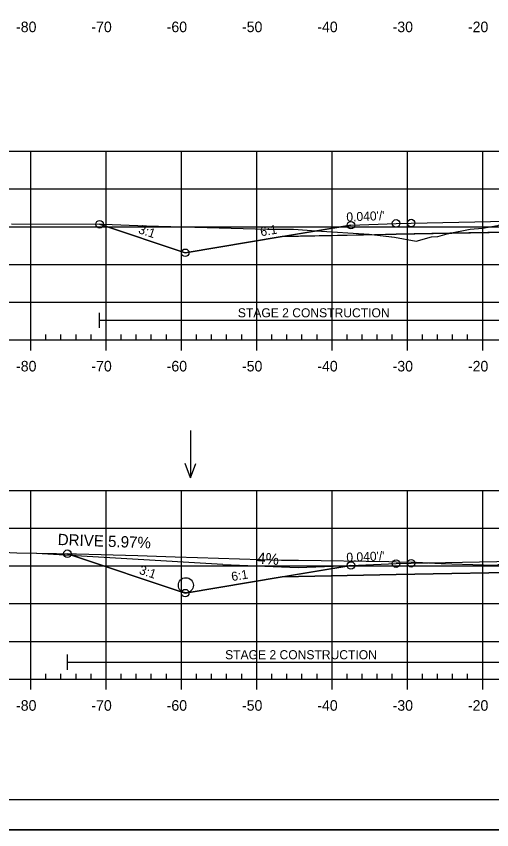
# Model space of a CAD drawing. Extents: x 1365647 to 1367999, y 387113 to 400173.
# Drawn here: x 1365812.2 to 1365875.3, y 396759.6 to 396867.5 of the extents above; entities that cross this region are included whole.
import ezdxf

# ---------------------------------------------------------------- set-up
doc = ezdxf.new("R2010")
doc.units = 0
for name, color, linetype in [('R_Alt Surface', 7, 'Continuous'), ('R_Axis', 7, 'Continuous'), ('R_Axis Annot', 7, 'Continuous'), ('R_Border', 7, 'Continuous'), ('R_Contours', 7, 'Continuous'), ('R_Drive', 7, 'Continuous'), ('R_Exist Surface', 7, 'Continuous'), ('R_Fin Surface', 7, 'Continuous'), ('R_Fin Surface Annot', 7, 'Continuous'), ('R_Grid', 7, 'Continuous'), ('R_No Plot', 7, 'Continuous'), ('R_Proposed Const Limits', 7, 'Continuous'), ('R_Water', 7, 'Continuous'), ('R_Water Annot', 7, 'Continuous')]:
    doc.layers.add(name, color=color, linetype=linetype)

msp = doc.modelspace()

# ---------------------------------------------------------------- linework, layer by layer
at = {"layer": 'R_Alt Surface'}
for points in [[(1365847.47, 396838.27), (1365862.59, 396838.58), (1365882.34, 396838.97), (1365882.34, 396840.26), (1365894.09, 396840.49), (1365906.05, 396840.25), (1365906.05, 396838.97), (1365925.59, 396838.58), (1365940.72, 396838.27)], [(1365847.47, 396793.14), (1365862.59, 396793.44), (1365882.31, 396793.83), (1365882.31, 396795.12), (1365894.09, 396795.36), (1365906.02, 396795.12), (1365906.02, 396793.83), (1365925.59, 396793.44), (1365940.72, 396793.14)]]:
    msp.add_lwpolyline(points, dxfattribs=at)
at = {"layer": 'R_Axis'}
for p, q in [((1365749.09, 396824.59), (1366039.09, 396824.59)), ((1365814.09, 396823.19), (1365814.09, 396824.59)), ((1365816.09, 396824.59), (1365816.09, 396825.29)), ((1365818.09, 396824.59), (1365818.09, 396825.29)), ((1365820.09, 396824.59), (1365820.09, 396825.29)), ((1365822.09, 396824.59), (1365822.09, 396825.29)), ((1365824.09, 396823.19), (1365824.09, 396824.59)), ((1365826.09, 396824.59), (1365826.09, 396825.29)), ((1365828.09, 396824.59), (1365828.09, 396825.29)), ((1365830.09, 396824.59), (1365830.09, 396825.29)), ((1365832.09, 396824.59), (1365832.09, 396825.29)), ((1365834.09, 396823.19), (1365834.09, 396824.59)), ((1365836.09, 396824.59), (1365836.09, 396825.29)), ((1365838.09, 396824.59), (1365838.09, 396825.29)), ((1365840.09, 396824.59), (1365840.09, 396825.29)), ((1365842.09, 396824.59), (1365842.09, 396825.29)), ((1365844.09, 396823.19), (1365844.09, 396824.59)), ((1365846.09, 396824.59), (1365846.09, 396825.29)), ((1365848.09, 396824.59), (1365848.09, 396825.29)), ((1365850.09, 396824.59), (1365850.09, 396825.29)), ((1365852.09, 396824.59), (1365852.09, 396825.29)), ((1365854.09, 396823.19), (1365854.09, 396824.59)), ((1365856.09, 396824.59), (1365856.09, 396825.29)), ((1365858.09, 396824.59), (1365858.09, 396825.29)), ((1365860.09, 396824.59), (1365860.09, 396825.29)), ((1365862.09, 396824.59), (1365862.09, 396825.29)), ((1365864.09, 396823.19), (1365864.09, 396824.59)), ((1365866.09, 396824.59), (1365866.09, 396825.29)), ((1365868.09, 396824.59), (1365868.09, 396825.29)), ((1365870.09, 396824.59), (1365870.09, 396825.29)), ((1365872.09, 396824.59), (1365872.09, 396825.29)), ((1365874.09, 396823.19), (1365874.09, 396824.59)), ((1365816.09, 396779.59), (1365816.09, 396780.29)), ((1365818.09, 396779.59), (1365818.09, 396780.29)), ((1365820.09, 396779.59), (1365820.09, 396780.29)), ((1365822.09, 396779.59), (1365822.09, 396780.29)), ((1365826.09, 396779.59), (1365826.09, 396780.29)), ((1365828.09, 396779.59), (1365828.09, 396780.29)), ((1365830.09, 396779.59), (1365830.09, 396780.29)), ((1365832.09, 396779.59), (1365832.09, 396780.29)), ((1365836.09, 396779.59), (1365836.09, 396780.29)), ((1365838.09, 396779.59), (1365838.09, 396780.29)), ((1365840.09, 396779.59), (1365840.09, 396780.29)), ((1365842.09, 396779.59), (1365842.09, 396780.29)), ((1365846.09, 396779.59), (1365846.09, 396780.29)), ((1365848.09, 396779.59), (1365848.09, 396780.29)), ((1365850.09, 396779.59), (1365850.09, 396780.29)), ((1365852.09, 396779.59), (1365852.09, 396780.29)), ((1365856.09, 396779.59), (1365856.09, 396780.29)), ((1365858.09, 396779.59), (1365858.09, 396780.29)), ((1365860.09, 396779.59), (1365860.09, 396780.29)), ((1365862.09, 396779.59), (1365862.09, 396780.29)), ((1365866.09, 396779.59), (1365866.09, 396780.29)), ((1365868.09, 396779.59), (1365868.09, 396780.29)), ((1365870.09, 396779.59), (1365870.09, 396780.29)), ((1365872.09, 396779.59), (1365872.09, 396780.29)), ((1365749.09, 396779.59), (1366039.09, 396779.59)), ((1365814.09, 396778.19), (1365814.09, 396779.59)), ((1365824.09, 396778.19), (1365824.09, 396779.59)), ((1365834.09, 396778.19), (1365834.09, 396779.59)), ((1365844.09, 396778.19), (1365844.09, 396779.59)), ((1365854.09, 396778.19), (1365854.09, 396779.59)), ((1365864.09, 396778.19), (1365864.09, 396779.59)), ((1365874.09, 396778.19), (1365874.09, 396779.59))]:
    msp.add_line(p, q, dxfattribs=at)
at = {"layer": 'R_Border'}
msp.add_line((1366052.27, 396763.59), (1365736.09, 396763.59), dxfattribs=at)
at = {"layer": 'R_Contours'}
for points in [[(1365823.23, 396839.91), (1365823.75, 396839.91), (1365829.46, 396839.7), (1365845.51, 396839.28), (1365848.9, 396839.27), (1365848.97, 396839.27), (1365851.97, 396839.06), (1365859, 396838.6), (1365859.73, 396838.52), (1365847.47, 396838.27), (1365834.59, 396836.13)], [(1365869.74, 396838.72), (1365872.43, 396839.28), (1365874.06, 396839.41), (1365876.04, 396839.73), (1365876.12, 396839.76), (1365876.2, 396839.8), (1365879.47, 396839.95), (1365882.34, 396840.1), (1365882.34, 396838.97)], [(1365859.73, 396838.52), (1365862.4, 396838.22), (1365865.27, 396837.68), (1365867.27, 396838.23), (1365868.13, 396838.27), (1365869.39, 396838.65), (1365869.74, 396838.72), (1365862.59, 396838.58)], [(1365818.94, 396796.21), (1365820.15, 396796.18), (1365828.28, 396795.99), (1365833.27, 396795.81), (1365836.22, 396795.72), (1365847.36, 396795.37), (1365849.64, 396795.34), (1365861.61, 396795.2), (1365862.6, 396795.14), (1365865.24, 396795.08), (1365868.56, 396794.91), (1365874.21, 396794.73), (1365875.45, 396794.69), (1365875.98, 396794.68), (1365876.17, 396794.78), (1365878.64, 396794.9), (1365881.54, 396794.99), (1365882.31, 396795.01), (1365882.31, 396793.83), (1365862.59, 396793.44), (1365847.47, 396793.14), (1365834.59, 396790.99)]]:
    msp.add_lwpolyline(points, close=True, dxfattribs=at)
at = {"layer": 'R_Drive'}
for p, q in [((1365839.6, 396794.78), (1365814.09, 396796.3)), ((1365839.6, 396794.78), (1365849.6, 396794.38)), ((1365849.6, 396794.38), (1365856.59, 396794.66))]:
    msp.add_line(p, q, dxfattribs=at)
at = {"layer": 'R_Exist Surface'}
for points in [[(1365811.51, 396839.99), (1365823.75, 396839.91), (1365829.46, 396839.7), (1365845.51, 396839.28), (1365848.9, 396839.27), (1365848.97, 396839.27), (1365851.97, 396839.06), (1365859, 396838.6), (1365862.4, 396838.22), (1365865.27, 396837.68), (1365867.27, 396838.23), (1365868.13, 396838.27), (1365869.39, 396838.65), (1365872.43, 396839.28), (1365874.06, 396839.41), (1365876.04, 396839.73)], [(1365797.61, 396797.03), (1365812.24, 396796.33), (1365820.15, 396796.18), (1365828.28, 396795.99), (1365833.27, 396795.81), (1365836.22, 396795.72), (1365847.36, 396795.37), (1365849.64, 396795.34), (1365861.61, 396795.2), (1365862.6, 396795.14), (1365865.24, 396795.08), (1365868.56, 396794.91), (1365874.21, 396794.73), (1365875.45, 396794.69)]]:
    msp.add_lwpolyline(points, dxfattribs=at)
at = {"layer": 'R_Fin Surface'}
for points in [[(1365823.23, 396839.91), (1365834.59, 396836.13), (1365847.47, 396838.27), (1365856.59, 396839.79), (1365862.59, 396840.03), (1365864.59, 396840.07), (1365894.09, 396840.66), (1365923.59, 396840.07), (1365925.59, 396840.03), (1365931.59, 396839.79), (1365940.72, 396838.27), (1365953.59, 396836.13), (1365961.72, 396833.42), (1365973.33, 396837.29)], [(1365856.59, 396839.79), (1365862.59, 396840.03), (1365864.59, 396840.07), (1365894.09, 396840.66), (1365923.59, 396840.07), (1365925.59, 396840.03), (1365931.59, 396839.79)], [(1365818.94, 396796.21), (1365834.59, 396790.99), (1365847.47, 396793.14), (1365856.59, 396794.66), (1365862.59, 396794.9), (1365864.59, 396794.94), (1365894.09, 396795.53), (1365923.59, 396794.94), (1365925.59, 396794.9), (1365931.59, 396794.66), (1365940.72, 396793.14), (1365953.59, 396790.99), (1365962.07, 396788.16), (1365973.69, 396792.04)], [(1365856.59, 396794.66), (1365862.59, 396794.9), (1365864.59, 396794.94), (1365894.09, 396795.53), (1365923.59, 396794.94), (1365925.59, 396794.9), (1365931.59, 396794.66)]]:
    msp.add_lwpolyline(points, dxfattribs=at)
at = {"layer": 'R_Grid'}
for p, q in [((1365749.09, 396849.59), (1366039.09, 396849.59)), ((1365814.09, 396824.59), (1365814.09, 396849.59)), ((1365824.09, 396824.59), (1365824.09, 396849.59)), ((1365834.09, 396824.59), (1365834.09, 396849.59)), ((1365844.09, 396824.59), (1365844.09, 396849.59)), ((1365854.09, 396824.59), (1365854.09, 396849.59)), ((1365864.09, 396824.59), (1365864.09, 396849.59)), ((1365874.09, 396824.59), (1365874.09, 396849.59)), ((1365749.09, 396844.59), (1366039.09, 396844.59)), ((1365749.09, 396839.59), (1366039.09, 396839.59)), ((1365749.09, 396834.59), (1366039.09, 396834.59)), ((1365749.09, 396829.59), (1366039.09, 396829.59)), ((1365749.09, 396824.59), (1366039.09, 396824.59)), ((1365749.09, 396804.59), (1366039.09, 396804.59)), ((1365814.09, 396779.59), (1365814.09, 396804.59)), ((1365824.09, 396779.59), (1365824.09, 396804.59)), ((1365834.09, 396779.59), (1365834.09, 396804.59)), ((1365844.09, 396779.59), (1365844.09, 396804.59)), ((1365854.09, 396779.59), (1365854.09, 396804.59)), ((1365864.09, 396779.59), (1365864.09, 396804.59)), ((1365874.09, 396779.59), (1365874.09, 396804.59)), ((1365749.09, 396799.59), (1366039.09, 396799.59)), ((1365749.09, 396794.59), (1366039.09, 396794.59)), ((1365749.09, 396789.59), (1366039.09, 396789.59)), ((1365749.09, 396784.59), (1366039.09, 396784.59)), ((1365749.09, 396779.59), (1366039.09, 396779.59))]:
    msp.add_line(p, q, dxfattribs=at)
at = {"layer": 'R_No Plot'}
msp.add_line((1365723.69, 396759.61), (1366057.03, 396759.61), dxfattribs=at)
msp.add_lwpolyline([(1365723.69, 396972.94), (1366057.03, 396972.94), (1366057.03, 396759.61), (1365723.69, 396759.61)], close=True, dxfattribs=at)
for centre in [(1365862.59, 396840.03), (1365862.59, 396840.03), (1365862.59, 396840.03), (1365862.59, 396840.03), (1365862.59, 396840.03), (1365864.59, 396840.07), (1365864.59, 396840.07), (1365864.59, 396840.07), (1365864.59, 396840.07), (1365864.59, 396840.07), (1365823.23, 396839.91), (1365823.23, 396839.91), (1365856.59, 396839.79), (1365856.59, 396839.79), (1365856.59, 396839.79), (1365856.59, 396839.79), (1365856.59, 396839.79), (1365834.59, 396836.13), (1365834.59, 396836.13), (1365834.59, 396836.13), (1365834.59, 396836.13), (1365834.59, 396836.13), (1365818.94, 396796.21), (1365818.94, 396796.21), (1365856.59, 396794.66), (1365856.59, 396794.66), (1365862.59, 396794.9), (1365862.59, 396794.9), (1365864.59, 396794.94), (1365864.59, 396794.94), (1365834.59, 396790.99), (1365834.59, 396790.99)]:
    msp.add_circle(centre, 0.5, dxfattribs=at)
at = {"layer": 'R_Proposed Const Limits'}
for points in [[(1365856.59, 396839.79), (1365834.59, 396836.13), (1365823.23, 396839.91)], [(1365856.59, 396794.66), (1365834.59, 396790.99), (1365818.94, 396796.21)]]:
    msp.add_lwpolyline(points, dxfattribs=at)
at = {"layer": 'R_Water'}
for p, q in [((1365823.23, 396826.18), (1365823.23, 396828.18)), ((1365823.23, 396827.18), (1365882.34, 396827.18)), ((1365818.94, 396780.83), (1365818.94, 396782.83)), ((1365818.94, 396781.83), (1365882.09, 396781.83))]:
    msp.add_line(p, q, dxfattribs=at)
msp.add_circle((1365834.68, 396792.03), 1, dxfattribs=at)
at = {"layer": 'R_Water Annot'}
for p, q in [((1365835.3, 396812.55), (1365835.3, 396806.26)), ((1365835.3, 396806.26), (1365834.6, 396808.19)), ((1365835.3, 396806.26), (1365836, 396808.19))]:
    msp.add_line(p, q, dxfattribs=at)

# ---------------------------------------------------------------- texts
at = {"layer": 'R_Axis Annot'}
for s, p in [('-80', (1365812.13, 396865.39)), ('-70', (1365822.13, 396865.39)), ('-60', (1365832.13, 396865.39)), ('-50', (1365842.13, 396865.39)), ('-40', (1365852.13, 396865.39)), ('-30', (1365862.13, 396865.39)), ('-20', (1365872.13, 396865.39)), ('-80', (1365812.13, 396820.39)), ('-70', (1365822.13, 396820.39)), ('-60', (1365832.13, 396820.39)), ('-50', (1365842.13, 396820.39)), ('-40', (1365852.13, 396820.39)), ('-30', (1365862.13, 396820.39)), ('-20', (1365872.13, 396820.39)), ('-80', (1365812.13, 396775.39)), ('-70', (1365822.13, 396775.39)), ('-60', (1365832.13, 396775.39)), ('-50', (1365842.13, 396775.39)), ('-40', (1365852.13, 396775.39)), ('-30', (1365862.13, 396775.39)), ('-20', (1365872.13, 396775.39))]:
    msp.add_text(s, height=1.4, dxfattribs=at).set_placement(p)
at = {"layer": 'R_Drive'}
for s, rotation, p in [('DRIVE 5.97%', 357.8992, (1365817.64, 396797.37)), ('4%', 356.329, (1365844.1, 396794.9))]:
    msp.add_text(s, height=1.5, rotation=rotation, dxfattribs=at).set_placement(p)
at = {"layer": 'R_Fin Surface Annot'}
for s, rotation, p in [("0.040'/'", 2.2906, (1365856.01, 396840.27)), ('3:1', 341.5651, (1365828.28, 396838.76)), ('6:1', 9.4623, (1365844.66, 396838.31)), ("0.040'/'", 2.2906, (1365856.01, 396795.13)), ('3:1', 341.5651, (1365828.38, 396793.58)), ('6:1', 9.4623, (1365840.81, 396792.57))]:
    msp.add_text(s, height=1.2, rotation=rotation, dxfattribs=at).set_placement(p)
at = {"layer": 'R_Water'}
for p in [(1365841.58, 396827.57), (1365839.89, 396782.22)]:
    msp.add_text('STAGE 2 CONSTRUCTION', height=1.2, dxfattribs=at).set_placement(p)

doc.saveas('drawing.dxf')
